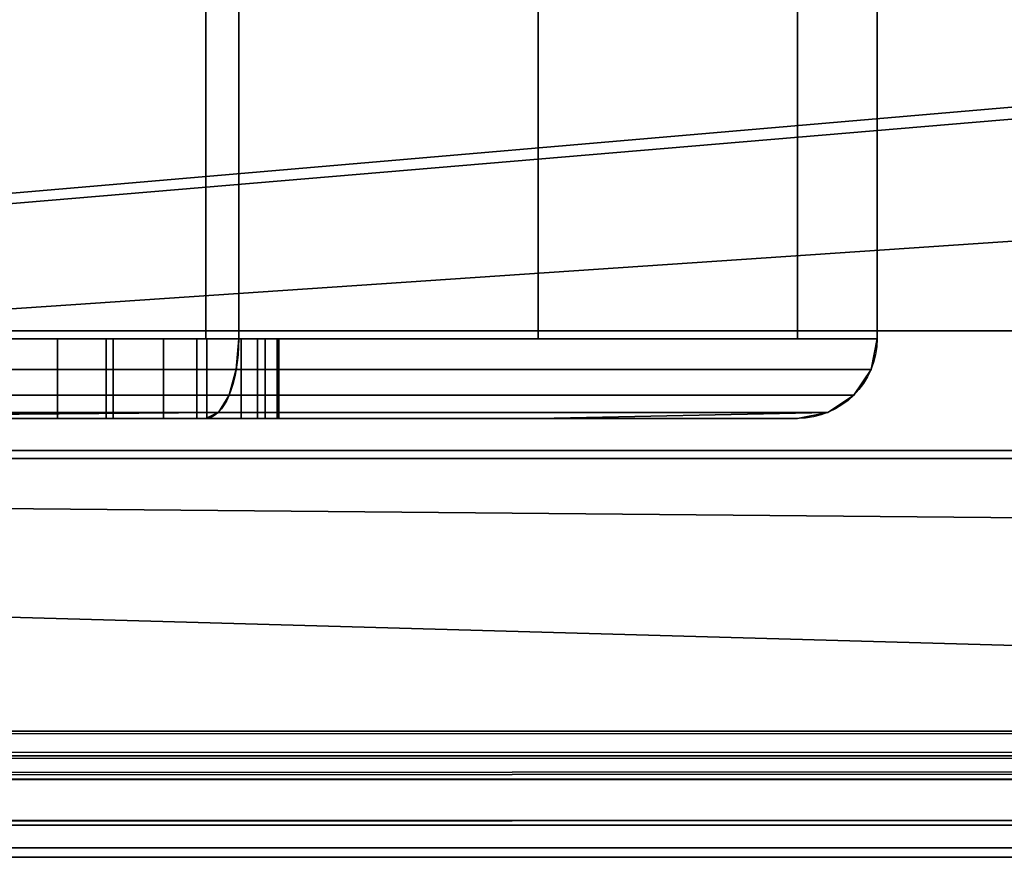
# Model space of a CAD drawing. Header units: millimetres. Extents: x -527 to 5177, y -116 to 161.
# Tile 717 of 1056: x 2653 to 2666, y -28 to -17. Entities that reach past the tile are written whole.
import ezdxf

# ---------------------------------------------------------------- set-up
doc = ezdxf.new("R2010")
doc.units = ezdxf.units.MM
doc.layers.add('151', color=7, linetype='Continuous', true_color=0xffffff)

# ---------------------------------------------------------------- blocks, each defined once
blk = doc.blocks.new('UG_SURFACE_191')
at = {"layer": '151', "color": 252, "linetype": 'Continuous', "lineweight": 35}
for points in [[(2656.1, -8.8, 1159), (2582.1, -8.8, 1159), (2582.1, -21.3, 1159), (2656.1, -21.3, 1159)], [(2582.1, -8.8, 1002), (2656.1, -8.8, 1002), (2656.1, -21.3, 1002), (2582.1, -21.3, 1002)], [(2646.85, -21.3, 1003), (2655.686, -21.3, 1003), (2655.686, -8.8, 1003), (2646.85, -8.8, 1003)], [(2646.85, -8.8, 1158), (2655.686, -8.8, 1158), (2655.686, -21.3, 1158), (2646.85, -21.3, 1158)], [(2659.85, -8.8, 1007.164), (2655.686, -8.8, 1003), (2655.686, -21.3, 1003), (2659.85, -21.3, 1007.164)], [(2659.85, -21.3, 1153.836), (2655.686, -21.3, 1158), (2655.686, -8.8, 1158), (2659.85, -8.8, 1153.836)], [(2664.1, -8.8, 1151), (2656.1, -8.8, 1159), (2656.1, -21.3, 1159), (2664.1, -21.3, 1151)], [(2664.1, -21.3, 1010), (2656.1, -21.3, 1002), (2656.1, -8.8, 1002), (2664.1, -8.8, 1010)], [(2659.85, -21.3, 1007.164), (2663.1, -21.3, 1010.414), (2663.1, -8.8, 1010.414), (2659.85, -8.8, 1007.164)], [(2659.85, -8.8, 1153.836), (2663.1, -8.8, 1150.586), (2663.1, -21.3, 1150.586), (2659.85, -21.3, 1153.836)], [(2663.1, -8.8, 1129.75), (2663.1, -8.8, 1110.75), (2663.1, -21.3, 1110.75), (2663.1, -21.3, 1129.75)], [(2663.1, -8.8, 1110.75), (2663.1, -8.8, 1090.5), (2663.1, -21.3, 1097.25), (2663.1, -21.3, 1110.75)], [(2663.1, -8.8, 1090.5), (2663.1, -21.3, 1090.5), (2663.1, -21.3, 1097.25)], [(2663.1, -21.3, 1035), (2663.1, -21.3, 1090.5), (2663.1, -8.8, 1090.5), (2663.1, -8.8, 1059.25)], [(2663.1, -8.8, 1059.25), (2663.1, -8.8, 1035), (2663.1, -21.3, 1035)], [(2663.1, -8.8, 1035), (2663.1, -8.8, 1014.25), (2663.1, -21.3, 1014.25), (2663.1, -21.3, 1035)], [(2663.1, -8.8, 1014.25), (2663.1, -8.8, 1010.414), (2663.1, -21.3, 1010.414), (2663.1, -21.3, 1014.25)], [(2663.1, -21.3, 1129.75), (2663.1, -21.3, 1150.586), (2663.1, -8.8, 1150.586), (2663.1, -8.8, 1129.75)], [(2664.1, -8.8, 1010), (2664.1, -8.8, 1151), (2664.1, -21.3, 1151), (2664.1, -21.3, 1010)], [(2656.1, -21.3, 1159), (2582.1, -21.3, 1159), (2582.1, -21.683, 1158.924), (2656.069, -21.683, 1158.924)], [(2656.069, -21.683, 1002.076), (2582.1, -21.683, 1002.076), (2582.1, -21.3, 1002), (2656.1, -21.3, 1002)], [(2653.1, -21.3, 1020.5), (2654.439, -21.3, 1020.766), (2659.85, -21.3, 1014.25), (2646.85, -21.3, 1014.25)], [(2659.85, -21.3, 1097.25), (2646.85, -21.3, 1097.25), (2652.372, -21.3, 1100.577), (2653.828, -21.3, 1100.577)], [(2646.85, -21.3, 1129.75), (2646.85, -21.3, 1158), (2655.686, -21.3, 1158), (2659.85, -21.3, 1153.836)], [(2646.85, -21.3, 1014.25), (2659.85, -21.3, 1014.25), (2659.85, -21.3, 1007.164), (2655.686, -21.3, 1003)], [(2655.686, -21.3, 1003), (2646.85, -21.3, 1003), (2646.85, -21.3, 1014.25)], [(2659.85, -21.3, 1153.836), (2659.85, -21.3, 1129.75), (2646.85, -21.3, 1129.75)], [(2659.85, -21.3, 1129.75), (2659.85, -21.3, 1110.75), (2646.85, -21.3, 1110.75), (2646.85, -21.3, 1129.75)], [(2654.524, -21.3, 1107.197), (2653.1, -21.3, 1107.5), (2646.85, -21.3, 1110.75), (2659.85, -21.3, 1110.75)], [(2659.85, -21.3, 1097.25), (2659.85, -21.3, 1090.5), (2646.85, -21.3, 1090.5), (2646.85, -21.3, 1097.25)], [(2659.85, -21.3, 1090.5), (2659.85, -21.3, 1035), (2646.85, -21.3, 1035), (2646.85, -21.3, 1090.5)], [(2654.439, -21.3, 1029.234), (2653.1, -21.3, 1029.5), (2646.85, -21.3, 1035), (2659.85, -21.3, 1035)], [(2653.828, -22.3, 1100.577), (2653.828, -21.3, 1100.577), (2652.372, -21.3, 1100.577), (2652.372, -22.3, 1100.577)], [(2653.1, -22.3, 1107.5), (2653.1, -21.3, 1107.5), (2654.524, -21.3, 1107.197), (2654.524, -22.3, 1107.197)], [(2653.1, -22.3, 1029.5), (2653.1, -21.3, 1029.5), (2654.439, -21.3, 1029.234), (2654.439, -22.3, 1029.234)], [(2654.439, -22.3, 1020.766), (2654.439, -21.3, 1020.766), (2653.1, -21.3, 1020.5), (2653.1, -22.3, 1020.5)], [(2655.157, -22.3, 1101.168), (2655.157, -21.3, 1101.168), (2653.828, -21.3, 1100.577), (2653.828, -22.3, 1100.577)], [(2659.85, -21.3, 1097.25), (2653.828, -21.3, 1100.577), (2655.157, -21.3, 1101.168)], [(2654.439, -22.3, 1029.234), (2654.439, -21.3, 1029.234), (2655.575, -21.3, 1028.475), (2655.575, -22.3, 1028.475)], [(2655.575, -22.3, 1021.525), (2655.575, -21.3, 1021.525), (2654.439, -21.3, 1020.766), (2654.439, -22.3, 1020.766)], [(2659.85, -21.3, 1035), (2655.575, -21.3, 1028.475), (2654.439, -21.3, 1029.234)], [(2659.85, -21.3, 1014.25), (2654.439, -21.3, 1020.766), (2655.575, -21.3, 1021.525)], [(2654.524, -22.3, 1107.197), (2654.524, -21.3, 1107.197), (2655.701, -21.3, 1106.342), (2655.701, -22.3, 1106.342)], [(2659.85, -21.3, 1110.75), (2655.701, -21.3, 1106.342), (2654.524, -21.3, 1107.197)], [(2656.131, -22.3, 1102.25), (2656.131, -21.3, 1102.25), (2655.157, -21.3, 1101.168), (2655.157, -22.3, 1101.168)], [(2655.157, -21.3, 1101.168), (2656.131, -21.3, 1102.25), (2659.85, -21.3, 1097.25)], [(2655.575, -22.3, 1028.475), (2655.575, -21.3, 1028.475), (2656.334, -21.3, 1027.339), (2656.334, -22.3, 1027.339)], [(2656.334, -22.3, 1022.661), (2656.334, -21.3, 1022.661), (2655.575, -21.3, 1021.525), (2655.575, -22.3, 1021.525)], [(2659.85, -21.3, 1035), (2656.334, -21.3, 1027.339), (2655.575, -21.3, 1028.475)], [(2655.575, -21.3, 1021.525), (2656.334, -21.3, 1022.661), (2659.85, -21.3, 1014.25)], [(2655.701, -22.3, 1106.342), (2655.701, -21.3, 1106.342), (2656.429, -21.3, 1105.082), (2656.429, -22.3, 1105.082)], [(2656.429, -21.3, 1105.082), (2655.701, -21.3, 1106.342), (2659.85, -21.3, 1110.75)], [(2664.1, -21.3, 1151), (2656.1, -21.3, 1159), (2656.069, -21.683, 1158.924), (2664.024, -21.683, 1150.968)], [(2656.1, -21.3, 1002), (2664.1, -21.3, 1010), (2664.024, -21.683, 1010.032), (2656.069, -21.683, 1002.076)], [(2656.581, -22.3, 1103.634), (2656.581, -21.3, 1103.634), (2656.131, -21.3, 1102.25), (2656.131, -22.3, 1102.25)], [(2656.131, -21.3, 1102.25), (2656.581, -21.3, 1103.634), (2659.85, -21.3, 1097.25)], [(2656.334, -22.3, 1027.339), (2656.334, -21.3, 1027.339), (2656.6, -21.3, 1026), (2656.6, -22.3, 1026)], [(2656.6, -22.3, 1024), (2656.6, -21.3, 1024), (2656.334, -21.3, 1022.661), (2656.334, -22.3, 1022.661)], [(2659.85, -21.3, 1014.25), (2656.334, -21.3, 1022.661), (2656.6, -21.3, 1024)], [(2656.6, -21.3, 1026), (2656.334, -21.3, 1027.339), (2659.85, -21.3, 1035)], [(2656.429, -22.3, 1105.082), (2656.429, -21.3, 1105.082), (2656.581, -21.3, 1103.634), (2656.581, -22.3, 1103.634)], [(2659.85, -21.3, 1110.75), (2659.85, -21.3, 1097.25), (2656.581, -21.3, 1103.634), (2656.429, -21.3, 1105.082)], [(2656.6, -21.3, 1026), (2656.6, -21.3, 1024), (2656.6, -22.3, 1024), (2656.6, -22.3, 1026)], [(2659.85, -21.3, 1035), (2659.85, -21.3, 1014.25), (2656.6, -21.3, 1024), (2656.6, -21.3, 1026)], [(2659.85, -21.3, 1007.164), (2659.85, -21.3, 1014.25), (2663.1, -21.3, 1014.25), (2663.1, -21.3, 1010.414)], [(2663.1, -21.3, 1150.586), (2663.1, -21.3, 1129.75), (2659.85, -21.3, 1129.75), (2659.85, -21.3, 1153.836)], [(2663.1, -21.3, 1129.75), (2663.1, -21.3, 1110.75), (2659.85, -21.3, 1110.75), (2659.85, -21.3, 1129.75)], [(2663.1, -21.3, 1110.75), (2663.1, -21.3, 1097.25), (2659.85, -21.3, 1097.25), (2659.85, -21.3, 1110.75)], [(2663.1, -21.3, 1097.25), (2663.1, -21.3, 1090.5), (2659.85, -21.3, 1090.5), (2659.85, -21.3, 1097.25)], [(2663.1, -21.3, 1090.5), (2663.1, -21.3, 1035), (2659.85, -21.3, 1035), (2659.85, -21.3, 1090.5)], [(2663.1, -21.3, 1035), (2663.1, -21.3, 1014.25), (2659.85, -21.3, 1014.25), (2659.85, -21.3, 1035)], [(2664.1, -21.3, 1010), (2664.1, -21.3, 1151), (2664.024, -21.683, 1150.968), (2664.024, -21.683, 1010.032)], [(2656.069, -21.683, 1158.924), (2582.1, -21.683, 1158.924), (2582.1, -22.007, 1158.707), (2655.979, -22.007, 1158.707)], [(2655.979, -22.007, 1002.293), (2582.1, -22.007, 1002.293), (2582.1, -21.683, 1002.076), (2656.069, -21.683, 1002.076)], [(2664.024, -21.683, 1150.968), (2656.069, -21.683, 1158.924), (2655.979, -22.007, 1158.707), (2663.807, -22.007, 1150.879)], [(2656.069, -21.683, 1002.076), (2664.024, -21.683, 1010.032), (2663.807, -22.007, 1010.121), (2655.979, -22.007, 1002.293)], [(2664.024, -21.683, 1010.032), (2664.024, -21.683, 1150.968), (2663.807, -22.007, 1150.879), (2663.807, -22.007, 1010.121)], [(2655.979, -22.007, 1158.707), (2582.1, -22.007, 1158.707), (2582.1, -22.224, 1158.383), (2655.844, -22.224, 1158.383)], [(2655.844, -22.224, 1002.617), (2582.1, -22.224, 1002.617), (2582.1, -22.007, 1002.293), (2655.979, -22.007, 1002.293)], [(2663.807, -22.007, 1150.879), (2655.979, -22.007, 1158.707), (2655.844, -22.224, 1158.383), (2663.483, -22.224, 1150.744)], [(2655.979, -22.007, 1002.293), (2663.807, -22.007, 1010.121), (2663.483, -22.224, 1010.256), (2655.844, -22.224, 1002.617)], [(2663.807, -22.007, 1010.121), (2663.807, -22.007, 1150.879), (2663.483, -22.224, 1150.744), (2663.483, -22.224, 1010.256)], [(2655.844, -22.224, 1158.383), (2582.1, -22.224, 1158.383), (2582.1, -22.3, 1158), (2621.35, -22.3, 1158)], [(2582.1, -22.224, 1002.617), (2655.844, -22.224, 1002.617), (2628.1, -22.3, 1003), (2624.85, -22.3, 1003)], [(2655.844, -22.224, 1158.383), (2621.35, -22.3, 1158), (2624.85, -22.3, 1158)], [(2655.844, -22.224, 1158.383), (2624.85, -22.3, 1158), (2628.1, -22.3, 1158)], [(2628.1, -22.3, 1158), (2640.1, -22.3, 1158), (2655.844, -22.224, 1158.383)], [(2655.844, -22.224, 1002.617), (2640.1, -22.3, 1003), (2628.1, -22.3, 1003)], [(2655.844, -22.224, 1158.383), (2640.1, -22.3, 1158), (2646.85, -22.3, 1158)], [(2646.85, -22.3, 1003), (2640.1, -22.3, 1003), (2655.844, -22.224, 1002.617)], [(2646.85, -22.3, 1158), (2655.686, -22.3, 1158), (2655.844, -22.224, 1158.383)], [(2655.844, -22.224, 1002.617), (2655.686, -22.3, 1003), (2646.85, -22.3, 1003)], [(2659.85, -22.3, 1035), (2646.85, -22.3, 1035), (2653.1, -22.3, 1029.5), (2654.439, -22.3, 1029.234)], [(2659.85, -22.3, 1110.75), (2646.85, -22.3, 1110.75), (2653.1, -22.3, 1107.5), (2654.524, -22.3, 1107.197)], [(2646.85, -22.3, 1097.25), (2659.85, -22.3, 1097.25), (2653.828, -22.3, 1100.577), (2652.372, -22.3, 1100.577)], [(2646.85, -22.3, 1014.25), (2646.85, -22.3, 1003), (2655.686, -22.3, 1003)], [(2646.85, -22.3, 1129.75), (2659.85, -22.3, 1129.75), (2659.85, -22.3, 1153.836), (2655.686, -22.3, 1158)], [(2655.686, -22.3, 1158), (2646.85, -22.3, 1158), (2646.85, -22.3, 1129.75)], [(2655.686, -22.3, 1003), (2659.85, -22.3, 1007.164), (2659.85, -22.3, 1014.25), (2646.85, -22.3, 1014.25)], [(2646.85, -22.3, 1129.75), (2646.85, -22.3, 1110.75), (2659.85, -22.3, 1110.75), (2659.85, -22.3, 1129.75)], [(2646.85, -22.3, 1097.25), (2646.85, -22.3, 1090.5), (2659.85, -22.3, 1090.5), (2659.85, -22.3, 1097.25)], [(2646.85, -22.3, 1090.5), (2646.85, -22.3, 1035), (2659.85, -22.3, 1035), (2659.85, -22.3, 1090.5)], [(2654.439, -22.3, 1020.766), (2653.1, -22.3, 1020.5), (2646.85, -22.3, 1014.25), (2659.85, -22.3, 1014.25)], [(2655.157, -22.3, 1101.168), (2653.828, -22.3, 1100.577), (2659.85, -22.3, 1097.25)], [(2654.439, -22.3, 1029.234), (2655.575, -22.3, 1028.475), (2659.85, -22.3, 1035)], [(2655.575, -22.3, 1021.525), (2654.439, -22.3, 1020.766), (2659.85, -22.3, 1014.25)], [(2654.524, -22.3, 1107.197), (2655.701, -22.3, 1106.342), (2659.85, -22.3, 1110.75)], [(2659.85, -22.3, 1097.25), (2656.131, -22.3, 1102.25), (2655.157, -22.3, 1101.168)], [(2659.85, -22.3, 1035), (2655.575, -22.3, 1028.475), (2656.334, -22.3, 1027.339)], [(2659.85, -22.3, 1014.25), (2656.334, -22.3, 1022.661), (2655.575, -22.3, 1021.525)], [(2663.483, -22.224, 1150.744), (2655.844, -22.224, 1158.383), (2655.686, -22.3, 1158), (2659.85, -22.3, 1153.836)], [(2659.85, -22.3, 1007.164), (2655.686, -22.3, 1003), (2655.844, -22.224, 1002.617), (2663.483, -22.224, 1010.256)], [(2659.85, -22.3, 1110.75), (2655.701, -22.3, 1106.342), (2656.429, -22.3, 1105.082)], [(2659.85, -22.3, 1097.25), (2656.581, -22.3, 1103.634), (2656.131, -22.3, 1102.25)], [(2659.85, -22.3, 1035), (2656.334, -22.3, 1027.339), (2656.6, -22.3, 1026)], [(2656.6, -22.3, 1024), (2656.334, -22.3, 1022.661), (2659.85, -22.3, 1014.25)], [(2656.429, -22.3, 1105.082), (2656.581, -22.3, 1103.634), (2659.85, -22.3, 1097.25), (2659.85, -22.3, 1110.75)], [(2659.85, -22.3, 1014.25), (2659.85, -22.3, 1035), (2656.6, -22.3, 1026), (2656.6, -22.3, 1024)], [(2659.85, -22.3, 1153.836), (2663.1, -22.3, 1150.586), (2663.483, -22.224, 1150.744)], [(2663.483, -22.224, 1010.256), (2663.1, -22.3, 1010.414), (2659.85, -22.3, 1007.164)], [(2659.85, -22.3, 1153.836), (2659.85, -22.3, 1129.75), (2663.1, -22.3, 1129.75), (2663.1, -22.3, 1150.586)], [(2663.1, -22.3, 1010.414), (2663.1, -22.3, 1014.25), (2659.85, -22.3, 1014.25), (2659.85, -22.3, 1007.164)], [(2659.85, -22.3, 1129.75), (2659.85, -22.3, 1110.75), (2663.1, -22.3, 1110.75), (2663.1, -22.3, 1129.75)], [(2659.85, -22.3, 1110.75), (2659.85, -22.3, 1097.25), (2663.1, -22.3, 1097.25), (2663.1, -22.3, 1110.75)], [(2659.85, -22.3, 1097.25), (2659.85, -22.3, 1090.5), (2663.1, -22.3, 1090.5), (2663.1, -22.3, 1097.25)], [(2659.85, -22.3, 1090.5), (2659.85, -22.3, 1035), (2663.1, -22.3, 1035), (2663.1, -22.3, 1090.5)], [(2659.85, -22.3, 1035), (2659.85, -22.3, 1014.25), (2663.1, -22.3, 1014.25), (2663.1, -22.3, 1035)], [(2663.483, -22.224, 1010.256), (2663.1, -22.3, 1035), (2663.1, -22.3, 1014.25)], [(2663.483, -22.224, 1150.744), (2663.1, -22.3, 1097.25), (2663.1, -22.3, 1090.5)], [(2663.483, -22.224, 1150.744), (2663.1, -22.3, 1110.75), (2663.1, -22.3, 1097.25)], [(2663.1, -22.3, 1090.5), (2663.1, -22.3, 1035), (2663.483, -22.224, 1150.744)], [(2663.1, -22.3, 1035), (2663.483, -22.224, 1010.256), (2663.483, -22.224, 1150.744)], [(2663.1, -22.3, 1014.25), (2663.1, -22.3, 1010.414), (2663.483, -22.224, 1010.256)], [(2663.483, -22.224, 1150.744), (2663.1, -22.3, 1129.75), (2663.1, -22.3, 1110.75)], [(2663.483, -22.224, 1150.744), (2663.1, -22.3, 1150.586), (2663.1, -22.3, 1129.75)]]:
    blk.add_3dface(points, dxfattribs=at)
blk = doc.blocks.new('UG_SURFACE_192')
at = {"layer": '151', "color": 35, "linetype": 'Continuous', "lineweight": 35}
for points in [[(2583, 7.5, 2013), (2583, -22.8, 2013), (3417, -22.8, 2013), (3417, 7.5, 2013)], [(2583, -22.8), (2583, -14.3), (3417, -14.3), (3421, -30.3)], [(3417, -22.8, 2017), (2579, -22.8, 2017), (2579, -30.3, 2017), (3421, -30.3, 2017)], [(2579, -22.8, 2017), (3417, -22.8, 2017), (3417, -22.8, 2013), (2583, -22.8, 2013)], [(3434, -46.9), (2579, -30.3), (2579, -22.8), (2583, -22.8)], [(3434, -46.9), (2583, -22.8), (3421, -30.3)]]:
    blk.add_3dface(points, dxfattribs=at)
blk = doc.blocks.new('UG_SURFACE_203')
at = {"layer": '151', "color": 18, "linetype": 'Continuous', "lineweight": 35}
for points in [[(2583, -4.2, 2013), (3417, -4.2, 2013), (3417, -21.2, 2013), (2583, -21.2, 2013)], [(2583, -22.7, 2017), (3417, -22.7, 2017), (3417, -14.306, 2017), (2583, -14.306, 2017)], [(2583, -21.2, 2013.2), (3417, -21.2, 2013.2), (3417, -22.7, 2013.2), (2583, -22.7, 2013.2)], [(2583, -21.2, 2013), (3417, -21.2, 2013), (3417, -21.2, 2013.2), (2583, -21.2, 2013.2)], [(2583, -22.7, 2013.2), (3417, -22.7, 2013.2), (3417, -22.7, 2017), (2583, -22.7, 2017)]]:
    blk.add_3dface(points, dxfattribs=at)
blk = doc.blocks.new('UG_SURFACE_214')
at = {"layer": '151', "color": 252, "linetype": 'Continuous', "lineweight": 35}
for points in [[(2573.5, 74.62, 2021.75), (2573.5, -26.22, 2021.75), (2741.5, 26.8, 2021.75), (2741.5, 28.8, 2021.75)], [(2575, -26.22, 2020.25), (2575, 74.62, 2020.25), (2741.5, 28.8, 2020.25), (2741.5, 26.8, 2020.25)], [(2921.833, 26.8, 2020.25), (3190.167, 28.8, 2020.25), (3190.167, 26.8, 2020.25), (2575, -26.22, 2020.25)], [(2753.5, 26.8, 2020.25), (2909.833, 28.8, 2020.25), (2909.833, 26.8, 2020.25), (2575, -26.22, 2020.25)], [(2573.5, -26.22, 2021.75), (3426.5, -26.22, 2021.75), (2753.5, 26.8, 2021.75), (2741.5, 26.8, 2021.75)], [(2575, -26.22, 2020.25), (3190.167, 26.8, 2020.25), (3202.167, 26.8, 2020.25)], [(3425, -26.22, 2020.25), (2575, -26.22, 2020.25), (3358.5, 26.8, 2020.25), (3370.5, 26.8, 2020.25)], [(3202.167, 26.8, 2020.25), (3358.5, 26.8, 2020.25), (2575, -26.22, 2020.25)], [(2575, -26.22, 2020.25), (2909.833, 26.8, 2020.25), (2921.833, 26.8, 2020.25)], [(2575, -26.22, 2020.25), (2741.5, 26.8, 2020.25), (2753.5, 26.8, 2020.25)], [(2520, -9.3, 2075.25), (2520, -26.22, 2075.25), (3480, -26.22, 2075.25), (3480, -9.3, 2075.25)], [(2521.5, -9.3, 2073.75), (3478.5, -9.3, 2073.75), (3478.5, -26.22, 2073.75), (2521.5, -26.22, 2073.75)], [(3480, -26.22, 2075.25), (2520, -26.22, 2075.25), (2520.059, -26.821, 2075.191)], [(3479.941, -26.821, 2075.191), (3480, -26.22, 2075.25), (2520.059, -26.821, 2075.191)], [(2521.53, -26.528, 2073.72), (2521.5, -26.22, 2073.75), (3478.5, -26.22, 2073.75)], [(2521.53, -26.528, 2073.72), (3478.5, -26.22, 2073.75), (3478.47, -26.528, 2073.72)], [(3426.53, -26.528, 2021.78), (2573.5, -26.22, 2021.75), (2573.47, -26.528, 2021.78)], [(3426.53, -26.528, 2021.78), (3426.5, -26.22, 2021.75), (2573.5, -26.22, 2021.75)], [(2574.941, -26.821, 2020.309), (3425, -26.22, 2020.25), (3425.059, -26.821, 2020.309)], [(2574.941, -26.821, 2020.309), (2575, -26.22, 2020.25), (3425, -26.22, 2020.25)], [(3478.47, -26.528, 2073.72), (3478.38, -26.825, 2073.63), (2521.62, -26.825, 2073.63), (2521.53, -26.528, 2073.72)], [(2573.47, -26.528, 2021.78), (2573.38, -26.825, 2021.87), (3426.62, -26.825, 2021.87)], [(2573.47, -26.528, 2021.78), (3426.62, -26.825, 2021.87), (3426.53, -26.528, 2021.78)], [(2520.059, -26.821, 2075.191), (2520.234, -27.399, 2075.016), (3479.766, -27.399, 2075.016), (3479.941, -26.821, 2075.191)], [(3478.037, -27.337, 2073.287), (2521.963, -27.337, 2073.287), (2521.62, -26.825, 2073.63), (3478.38, -26.825, 2073.63)], [(3426.62, -26.825, 2021.87), (2573.38, -26.825, 2021.87), (2573.037, -27.337, 2022.213), (3426.963, -27.337, 2022.213)], [(3425.059, -26.821, 2020.309), (2574.765, -27.399, 2020.484), (2574.941, -26.821, 2020.309)], [(3425.059, -26.821, 2020.309), (3425.235, -27.399, 2020.484), (2574.765, -27.399, 2020.484)], [(3477.525, -27.68, 2072.775), (2522.475, -27.68, 2072.775), (2521.963, -27.337, 2073.287), (3478.037, -27.337, 2073.287)], [(3426.963, -27.337, 2022.213), (2573.037, -27.337, 2022.213), (2572.525, -27.68, 2022.725), (3427.475, -27.68, 2022.725)], [(3479.766, -27.399, 2075.016), (2520.234, -27.399, 2075.016), (2520.902, -28.398, 2074.348), (3479.098, -28.398, 2074.348)], [(3425.902, -28.398, 2021.152), (2574.098, -28.398, 2021.152), (2574.765, -27.399, 2020.484), (3425.235, -27.399, 2020.484)], [(3476.92, -27.8, 2072.17), (2523.08, -27.8, 2072.17), (2522.475, -27.68, 2072.775), (3477.525, -27.68, 2072.775)], [(3427.475, -27.68, 2022.725), (2572.525, -27.68, 2022.725), (2571.92, -27.8, 2023.33), (3428.08, -27.8, 2023.33)], [(2523.08, -27.8, 2072.17), (3476.92, -27.8, 2072.17), (3428.08, -27.8, 2023.33), (2571.92, -27.8, 2023.33)]]:
    blk.add_3dface(points, dxfattribs=at)

msp = doc.modelspace()

# ---------------------------------------------------------------- linework, layer by layer
at = {"layer": '151', "color": 251, "linetype": 'Continuous', "lineweight": -3, "true_color": 0x636466}
for p, q in [((2655.686, -8.8, 1003), (2655.686, -21.3, 1003)), ((2655.686, -21.3, 1158), (2655.686, -8.8, 1158)), ((2655.686, -8.8, 1003), (2655.686, -21.3, 1003)), ((2656.1, -21.3, 1159), (2656.1, -8.8, 1159)), ((2656.1, -8.8, 1002), (2656.1, -21.3, 1002)), ((2663.1, -8.8, 1150.586), (2663.1, -21.3, 1150.586)), ((2663.1, -21.3, 1010.414), (2663.1, -8.8, 1010.414)), ((2663.1, -8.8, 1150.586), (2663.1, -21.3, 1150.586)), ((2664.1, -8.8, 1151), (2664.1, -21.3, 1151)), ((2664.1, -21.3, 1010), (2664.1, -8.8, 1010)), ((3417, -21.2, 2013.2), (2583, -21.2, 2013.2)), ((3417, -21.2, 2013), (2583, -21.2, 2013)), ((2655.686, -21.3, 1158), (2582.1, -21.3, 1158)), ((2656.1, -21.3, 1002), (2582.1, -21.3, 1002)), ((2655.686, -21.3, 1003), (2582.1, -21.3, 1003)), ((2582.1, -21.3, 1159), (2656.1, -21.3, 1159)), ((2655.686, -21.3, 1003), (2663.1, -21.3, 1010.414)), ((2663.1, -21.3, 1150.586), (2655.686, -21.3, 1158)), ((2664.1, -21.3, 1010), (2656.1, -21.3, 1002)), ((2656.1, -21.3, 1159), (2664.1, -21.3, 1151)), ((2656.6, -22.3, 1024), (2656.6, -21.3, 1024)), ((2656.6, -22.3, 1026), (2656.6, -21.3, 1026)), ((2656.6, -21.3, 1026), (2656.6, -21.3, 1024)), ((2663.1, -21.3, 1010.414), (2663.1, -21.3, 1150.586)), ((2664.1, -21.3, 1151), (2664.1, -21.3, 1010)), ((2582.1, -22.3, 1003), (2655.686, -22.3, 1003)), ((2655.686, -22.3, 1158), (2582.1, -22.3, 1158)), ((2663.1, -22.3, 1150.586), (2655.686, -22.3, 1158)), ((2655.686, -22.3, 1003), (2663.1, -22.3, 1010.414)), ((2656.6, -22.3, 1026), (2656.6, -22.3, 1024)), ((2663.1, -22.3, 1010.414), (2663.1, -22.3, 1150.586)), ((3417, -22.7, 2013.2), (2583, -22.7, 2013.2)), ((3417, -22.7, 2017), (2583, -22.7, 2017)), ((2579, -22.8, 2017), (3417, -22.8, 2017)), ((2583, -22.8, 2013), (3417, -22.8, 2013)), ((3480, -26.22, 2075.25), (2520, -26.22, 2075.25)), ((3478.5, -26.22, 2073.75), (2521.5, -26.22, 2073.75)), ((3426.5, -26.22, 2021.75), (2573.5, -26.22, 2021.75)), ((3425, -26.22, 2020.25), (2575, -26.22, 2020.25))]:
    msp.add_line(p, q, dxfattribs=at)
at = {"layer": '151', "color": 251, "linetype": 'Continuous', "lineweight": -3, "true_color": 0x636466, "extrusion": (0, 1, -4.0817e-16)}
for centre in [(-2653.1, 1104, -21.3), (-2653.1, 1104, -22.3)]:
    msp.add_circle(centre, 3.5, dxfattribs=at)
for centre, start, end in [((-2653.1, 1026, -21.3), 0, 180), ((-2653.1, 1024, -21.3), 180, 0), ((-2653.1, 1026, -22.3), 0, 180), ((-2653.1, 1024, -22.3), 180, 0), ((-2653.1, 1026, -22.3), 0, 180)]:
    msp.add_arc(centre, 3.5, start, end, dxfattribs=at)
at = {"layer": '151', "color": 251, "linetype": 'Continuous', "lineweight": -3, "true_color": 0x636466, "extrusion": (0.92388, -2.15646e-16, -0.382683)}
msp.add_ellipse((2655.686, -21.3, 1158), major_axis=(0.414, 0, 1), ratio=0.92388, start_param=0, end_param=1.570796, dxfattribs=at)
at = {"layer": '151', "color": 251, "linetype": 'Continuous', "lineweight": -3, "true_color": 0x636466, "extrusion": (-0.92388, -2.15646e-16, -0.382683)}
msp.add_ellipse((2655.686, -21.3, 1003), major_axis=(-0.414, 0, 1), ratio=0.92388, start_param=3.141593, end_param=4.712389, dxfattribs=at)
at = {"layer": '151', "color": 251, "linetype": 'Continuous', "lineweight": -3, "true_color": 0x636466, "extrusion": (0.382683, -5.20614e-16, -0.92388)}
msp.add_ellipse((2663.1, -21.3, 1150.586), major_axis=(-1, 0, -0.414), ratio=0.92388, start_param=3.141593, end_param=4.712389, dxfattribs=at)
at = {"layer": '151', "color": 251, "linetype": 'Continuous', "lineweight": -3, "true_color": 0x636466, "extrusion": (-0.382683, -5.20614e-16, -0.92388)}
msp.add_ellipse((2663.1, -21.3, 1010.414), major_axis=(-1, 0, 0.414), ratio=0.92388, start_param=3.141593, end_param=4.712389, dxfattribs=at)

# ---------------------------------------------------------------- block references
at = {"layer": '151', "color": 251, "linetype": 'Continuous', "lineweight": -3, "true_color": 0x636466}
for name in ['UG_SURFACE_214', 'UG_SURFACE_192', 'UG_SURFACE_203', 'UG_SURFACE_191']:
    msp.add_blockref(name, (0, 0), dxfattribs=at)

doc.saveas('drawing.dxf')
